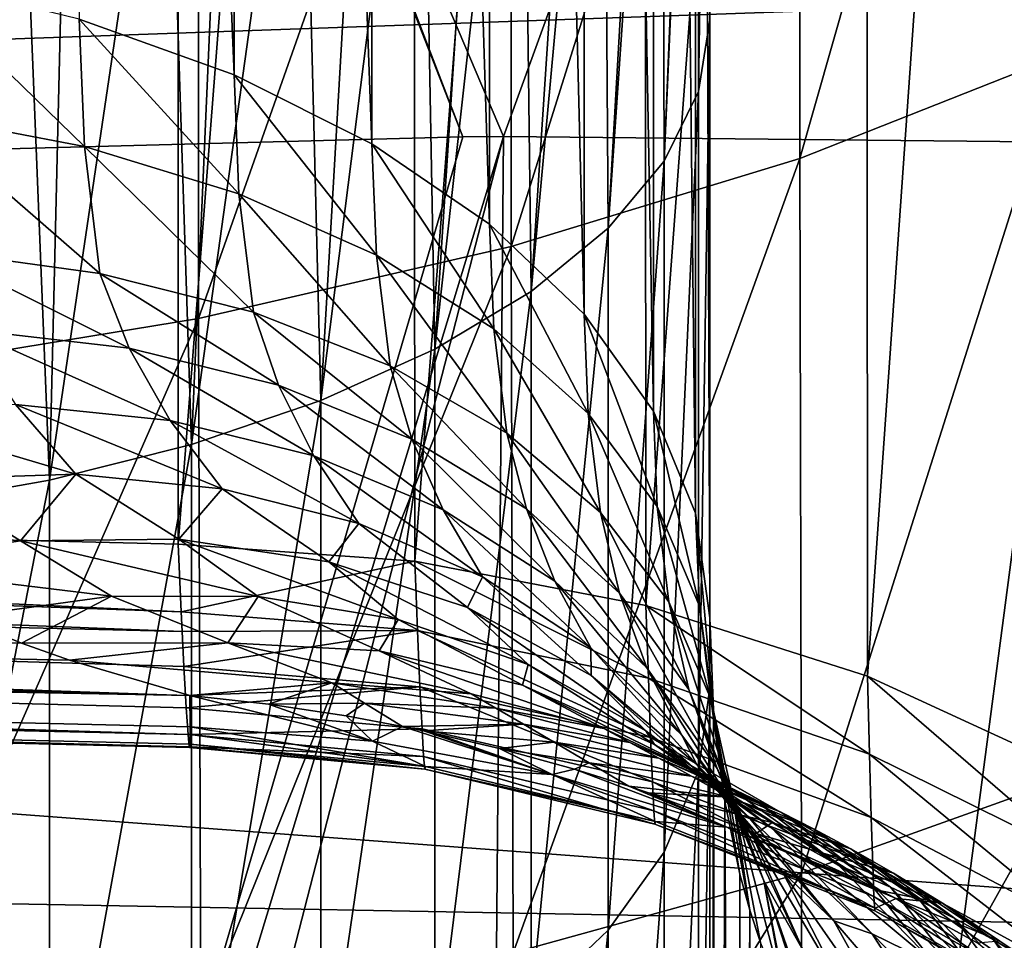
# Model space of a CAD drawing. Header units: metres. Extents: x -22 to 73, y -229 to 22.
# Tile 379 of 447: x 66.37 to 68.12, y -8.88 to -7.25. Entities that reach past the tile are written whole.
import ezdxf

# ---------------------------------------------------------------- set-up
doc = ezdxf.new("R2010")
doc.units = ezdxf.units.M
doc.layers.add('solid_509500_SW0001', color=7, linetype='CONTINUOUS')

msp = doc.modelspace()

# ---------------------------------------------------------------- linework, layer by layer
at = {"layer": 'solid_509500_SW0001'}
for points in [[(66.752075, -7.343666, 71.514053), (66.752075, -0.79045, 76.102669), (66.476166, -0.690986, 75.960617)], [(66.476166, -7.244203, 71.372009), (66.752075, -7.343666, 71.514053), (66.476166, -0.690986, 75.960617)], [(66.997826, -7.466416, 71.689362), (66.997826, -0.913199, 76.277969), (66.752075, -0.79045, 76.102669)], [(66.752075, -7.343666, 71.514053), (66.997826, -7.466416, 71.689362), (66.752075, -0.79045, 76.102669)], [(67.207512, -7.609495, 71.8937), (67.207512, -1.056279, 76.482307), (66.997826, -0.913199, 76.277969)], [(66.997826, -7.466416, 71.689362), (67.207512, -7.609495, 71.8937), (66.997826, -0.913199, 76.277969)], [(67.376083, -7.769459, 72.122147), (67.376083, -1.216243, 76.710762), (67.207512, -1.056279, 76.482307)], [(67.207512, -7.609495, 71.8937), (67.376083, -7.769459, 72.122147), (67.207512, -1.056279, 76.482307)], [(67.499474, -7.942455, 72.369217), (67.499474, -1.389239, 76.957825), (67.376083, -1.216243, 76.710762)], [(67.376083, -7.769459, 72.122147), (67.499474, -7.942455, 72.369217), (67.376083, -1.216243, 76.710762)], [(67.574715, -8.124318, 72.628944), (67.574715, -1.571102, 77.217552), (67.499474, -1.389239, 76.957825)], [(67.499474, -7.942455, 72.369217), (67.574715, -8.124318, 72.628944), (67.499474, -1.389239, 76.957825)], [(67.574715, -1.571102, 77.217552), (67.599998, -8.310668, 72.895081), (67.599998, -1.757452, 77.483688)], [(67.574715, -8.124318, 72.628944), (67.599998, -8.310668, 72.895081), (67.574715, -1.571102, 77.217552)], [(67.599998, -6.01615, 83.565742), (67.599998, -1.757452, 77.483688), (67.599998, -8.310668, 72.895081)], [(61.419197, -2.768847, 60.438744), (66.652359, -2.791279, 60.311523), (61.419197, -8.052085, 67.983986)], [(66.652359, -2.791279, 60.311523), (66.652359, -8.179303, 68.006424), (61.419197, -8.052085, 67.983986)], [(67.070236, -2.821281, 60.290516), (66.652359, -8.179303, 68.006424), (66.652359, -2.791279, 60.311523)], [(67.070236, -2.821281, 60.290516), (67.073997, -8.209797, 67.985069), (66.652359, -8.179303, 68.006424)], [(67.070236, -2.821281, 60.290516), (67.482971, -2.899756, 60.235565), (67.073997, -8.209797, 67.985069)], [(67.482971, -2.899756, 60.235565), (67.486214, -8.288599, 67.929893), (67.073997, -8.209797, 67.985069)], [(67.482971, -2.899756, 60.235565), (67.878098, -3.02508, 60.147812), (67.486214, -8.288599, 67.929893)], [(67.878098, -3.02508, 60.147812), (67.880775, -8.414141, 67.841988), (67.486214, -8.288599, 67.929893)], [(67.878098, -3.02508, 60.147812), (68.247726, -3.194755, 60.029007), (67.880775, -8.414141, 67.841988)], [(68.247726, -3.194755, 60.029007), (68.249847, -8.583923, 67.723106), (67.880775, -8.414141, 67.841988)], [(67.88118, -5.668852, 90.79937), (66.483902, -5.69266, 90.8041), (67.232292, -7.453458, 93.3004)], [(67.88118, -5.668852, 90.79937), (67.232292, -7.453458, 93.3004), (68.234779, -7.463446, 93.293404)], [(67.88118, -5.668852, 90.79937), (68.234779, -7.463446, 93.293404), (69.235985, -7.50635, 93.263359)], [(69.254883, -6.633543, 92.037315), (67.88118, -5.668852, 90.79937), (69.235985, -7.50635, 93.263359)], [(66.471451, -5.693345, 90.804161), (65.778458, -5.744573, 90.808372), (66.121758, -7.480861, 93.281212)], [(66.471451, -5.693345, 90.804161), (66.121758, -7.480861, 93.281212), (67.159966, -7.454011, 93.300011)], [(66.483902, -5.69266, 90.8041), (66.471451, -5.693345, 90.804161), (67.159966, -7.454011, 93.300011)], [(66.483902, -5.69266, 90.8041), (67.159966, -7.454011, 93.300011), (67.232292, -7.453458, 93.3004)], [(68.224693, -5.862086, 51.878956), (67.76059, -7.492269, 52.091965), (68.224693, -7.308927, 52.481247)], [(68.224693, -5.862086, 51.878956), (67.76059, -6.009135, 51.474564), (67.76059, -7.492269, 52.091965)], [(67.76059, -6.009135, 51.474564), (67.245842, -7.649162, 51.758839), (67.76059, -7.492269, 52.091965)], [(67.76059, -6.009135, 51.474564), (67.245842, -6.199173, 51.151997), (67.245842, -7.649162, 51.758839)], [(67.579605, -7.373034, 83.295547), (67.578598, -6.123965, 83.844696), (67.599998, -6.01615, 83.565742)], [(67.579605, -7.373034, 83.295547), (67.599998, -6.01615, 83.565742), (67.599998, -7.246252, 83.03257)], [(67.599998, -7.246252, 83.03257), (67.599998, -6.01615, 83.565742), (67.599998, -8.310668, 72.895081)], [(67.518829, -7.49734, 83.553421), (67.514725, -6.229702, 84.118271), (67.574203, -6.134451, 83.871826)], [(67.518829, -7.49734, 83.553421), (67.574203, -6.134451, 83.871826), (67.578598, -6.123965, 83.844696)], [(67.579605, -7.373034, 83.295547), (67.518829, -7.49734, 83.553421), (67.578598, -6.123965, 83.844696)], [(67.245842, -6.199173, 51.151997), (66.688698, -7.777092, 51.487213), (67.245842, -7.649162, 51.758839)], [(67.245842, -6.199173, 51.151997), (66.688698, -6.302852, 50.87022), (66.688698, -7.777092, 51.487213)], [(67.418846, -7.616769, 83.801178), (67.497444, -6.249846, 84.170387), (67.514725, -6.229702, 84.118271)], [(67.518829, -7.49734, 83.553421), (67.418846, -7.616769, 83.801178), (67.514725, -6.229702, 84.118271)], [(67.418846, -7.616769, 83.801178), (67.409683, -6.331077, 84.380554), (67.497444, -6.249846, 84.170387)], [(66.688698, -6.302852, 50.87022), (66.098099, -7.874009, 51.281429), (66.688698, -7.777092, 51.487213)], [(66.688698, -6.302852, 50.87022), (66.098099, -6.381398, 50.65675), (66.098099, -7.874009, 51.281429)], [(67.281593, -7.729003, 84.034012), (67.371613, -6.359499, 84.454094), (67.409683, -6.331077, 84.380554)], [(67.418846, -7.616769, 83.801178), (67.281593, -7.729003, 84.034012), (67.409683, -6.331077, 84.380554)], [(67.281593, -7.729003, 84.034012), (67.265625, -6.426016, 84.626198), (67.371613, -6.359499, 84.454094)], [(67.109741, -7.831862, 84.247391), (67.199799, -6.460717, 84.715981), (67.265625, -6.426016, 84.626198)], [(67.281593, -7.729003, 84.034012), (67.109741, -7.831862, 84.247391), (67.265625, -6.426016, 84.626198)], [(67.109741, -7.831862, 84.247391), (67.085495, -6.512582, 84.850174), (67.199799, -6.460717, 84.715981)], [(66.906624, -7.923348, 84.437187), (66.986221, -6.551012, 84.9496), (67.085495, -6.512582, 84.850174)], [(67.109741, -7.831862, 84.247391), (66.906624, -7.923348, 84.437187), (67.085495, -6.512582, 84.850174)], [(66.906624, -7.923348, 84.437187), (66.872971, -6.589004, 85.047897), (66.986221, -6.551012, 84.9496)], [(66.676193, -8.001685, 84.599693), (66.73613, -6.628166, 85.149223), (66.872971, -6.589004, 85.047897)], [(66.906624, -7.923348, 84.437187), (66.676193, -8.001685, 84.599693), (66.872971, -6.589004, 85.047897)], [(66.676193, -8.001685, 84.599693), (66.632385, -6.653722, 85.215347), (66.73613, -6.628166, 85.149223)], [(66.42292, -8.065351, 84.731773), (66.455666, -6.690284, 85.309944), (66.632385, -6.653722, 85.215347)], [(66.676193, -8.001685, 84.599693), (66.42292, -8.065351, 84.731773), (66.632385, -6.653722, 85.215347)], [(66.42292, -8.065351, 84.731773), (66.368675, -6.705412, 85.349083), (66.455666, -6.690284, 85.309944)], [(66.42292, -8.065351, 84.731773), (66.151726, -8.113111, 84.830849), (66.368675, -6.705412, 85.349083)], [(53.799999, -7.720878, 48.47084), (53.799999, -6.836931, 48.144112), (69.199005, -7.179196, 48.265282)], [(66.48542, -7.471122, 71.213326), (66.476166, -7.244203, 71.372009), (66.176758, -7.170419, 71.266632)], [(66.48542, -7.471122, 71.213326), (66.176758, -7.170419, 71.266632), (66.186676, -7.413805, 71.096428)], [(53.799999, -7.720878, 48.47084), (69.199005, -7.179196, 48.265282), (69.200699, -8.872087, 48.966187)], [(66.760712, -7.555362, 71.366028), (66.752075, -7.343666, 71.514053), (66.476166, -7.244203, 71.372009)], [(66.760712, -7.555362, 71.366028), (66.476166, -7.244203, 71.372009), (66.48542, -7.471122, 71.213326)], [(67.579605, -8.582994, 82.650856), (67.599998, -7.246252, 83.03257), (67.599998, -8.435417, 82.398956)], [(67.579605, -8.582994, 82.650856), (67.579605, -7.373034, 83.295547), (67.599998, -7.246252, 83.03257)], [(67.599998, -8.435417, 82.398956), (67.599998, -7.246252, 83.03257), (67.599998, -8.310668, 72.895081)], [(68.224693, -7.308927, 52.481247), (67.76059, -7.492269, 52.091965), (67.763412, -8.765116, 52.659451)], [(68.224693, -7.308927, 52.481247), (67.763412, -8.765116, 52.659451), (68.226784, -8.59945, 53.056465)], [(67.005913, -7.664496, 71.550873), (66.997826, -7.466416, 71.689362), (66.752075, -7.343666, 71.514053)], [(67.005913, -7.664496, 71.550873), (66.752075, -7.343666, 71.514053), (66.760712, -7.555362, 71.366028)], [(67.518829, -8.727699, 82.897858), (67.518829, -7.49734, 83.553421), (67.579605, -7.373034, 83.295547)], [(67.579605, -8.582994, 82.650856), (67.518829, -8.727699, 82.897858), (67.579605, -7.373034, 83.295547)], [(66.186676, -7.413805, 71.096428), (66.216393, -7.656309, 70.927277), (66.513153, -7.697225, 71.055641)], [(66.48542, -7.471122, 71.213326), (66.186676, -7.413805, 71.096428), (66.513153, -7.697225, 71.055641)], [(65.126877, -14.373479, 102.912964), (65.130638, -15.602813, 104.661674), (67.232292, -7.453458, 93.3004)], [(67.159966, -7.454011, 93.300011), (65.126877, -14.373479, 102.912964), (67.232292, -7.453458, 93.3004)], [(67.159966, -7.454011, 93.300011), (66.121758, -7.480861, 93.281212), (65.126877, -14.373479, 102.912964)], [(65.130638, -15.602813, 104.661674), (67.162041, -15.601653, 104.804047), (67.232292, -7.453458, 93.3004)], [(68.234779, -7.463446, 93.293404), (67.232292, -7.453458, 93.3004), (67.162041, -15.601653, 104.804047)], [(66.48542, -7.471122, 71.213326), (66.513153, -7.697225, 71.055641), (66.786598, -7.766304, 71.218948)], [(66.760712, -7.555362, 71.366028), (66.48542, -7.471122, 71.213326), (66.786598, -7.766304, 71.218948)], [(67.215126, -7.795896, 71.76339), (67.207512, -7.609495, 71.8937), (66.997826, -7.466416, 71.689362)], [(67.215126, -7.795896, 71.76339), (66.997826, -7.466416, 71.689362), (67.005913, -7.664496, 71.550873)], [(69.235985, -7.50635, 93.263359), (68.234779, -7.463446, 93.293404), (67.162041, -15.601653, 104.804047)], [(67.76059, -7.492269, 52.091965), (67.245842, -7.649162, 51.758839), (67.249451, -8.906937, 52.31958)], [(67.76059, -7.492269, 52.091965), (67.249451, -8.906937, 52.31958), (67.763412, -8.765116, 52.659451)], [(69.174232, -11.941161, 99.520233), (69.235985, -7.50635, 93.263359), (67.162041, -15.601653, 104.804047)], [(67.418846, -8.866728, 83.135178), (67.418846, -7.616769, 83.801178), (67.518829, -7.49734, 83.553421)], [(67.518829, -8.727699, 82.897858), (67.418846, -8.866728, 83.135178), (67.518829, -7.49734, 83.553421)], [(66.760712, -7.555362, 71.366028), (66.786598, -7.766304, 71.218948), (67.030144, -7.861882, 71.413277)], [(67.005913, -7.664496, 71.550873), (66.760712, -7.555362, 71.366028), (67.030144, -7.861882, 71.413277)], [(67.383308, -7.946397, 71.998474), (67.376083, -7.769459, 72.122147), (67.207512, -7.609495, 71.8937)], [(67.383308, -7.946397, 71.998474), (67.207512, -7.609495, 71.8937), (67.215126, -7.795896, 71.76339)], [(67.281593, -8.99738, 83.358192), (67.281593, -7.729003, 84.034012), (67.418846, -7.616769, 83.801178)], [(67.418846, -8.866728, 83.135178), (67.281593, -8.99738, 83.358192), (67.418846, -7.616769, 83.801178)], [(67.245842, -7.649162, 51.758839), (66.688698, -7.777092, 51.487213), (66.693123, -9.022645, 52.04229)], [(67.245842, -7.649162, 51.758839), (66.693123, -9.022645, 52.04229), (67.249451, -8.906937, 52.31958)], [(66.564972, -7.830373, 70.967529), (66.513153, -7.697225, 71.055641), (66.216393, -7.656309, 70.927277)], [(66.564972, -7.830373, 70.967529), (66.216393, -7.656309, 70.927277), (66.276772, -7.796803, 70.83094)], [(67.005913, -7.664496, 71.550873), (67.030144, -7.861882, 71.413277), (67.23793, -7.981657, 71.633949)], [(67.215126, -7.795896, 71.76339), (67.005913, -7.664496, 71.550873), (67.23793, -7.981657, 71.633949)], [(66.831161, -7.895995, 71.133904), (66.786598, -7.766304, 71.218948), (66.513153, -7.697225, 71.055641)], [(66.831161, -7.895995, 71.133904), (66.513153, -7.697225, 71.055641), (66.564972, -7.830373, 70.967529)], [(53.799999, -8.589276, 48.836903), (53.799999, -7.720878, 48.47084), (69.200699, -8.872087, 48.966187)], [(67.109741, -9.117119, 83.562584), (67.109741, -7.831862, 84.247391), (67.281593, -7.729003, 84.034012)], [(67.281593, -8.99738, 83.358192), (67.109741, -9.117119, 83.562584), (67.281593, -7.729003, 84.034012)], [(67.06913, -7.992139, 71.32618), (67.030144, -7.861882, 71.413277), (66.786598, -7.766304, 71.218948)], [(67.06913, -7.992139, 71.32618), (66.786598, -7.766304, 71.218948), (66.831161, -7.895995, 71.133904)], [(67.506409, -8.112376, 72.250458), (67.499474, -7.942455, 72.369217), (67.376083, -7.769459, 72.122147)], [(67.506409, -8.112376, 72.250458), (67.376083, -7.769459, 72.122147), (67.383308, -7.946397, 71.998474)], [(66.688698, -7.777092, 51.487213), (66.098099, -7.874009, 51.281429), (66.103325, -9.110391, 51.832008)], [(66.688698, -7.777092, 51.487213), (66.103325, -9.110391, 51.832008), (66.693123, -9.022645, 52.04229)], [(66.276772, -7.796803, 70.83094), (66.362411, -7.930288, 70.721878), (66.638428, -7.959067, 70.865768)], [(66.564972, -7.830373, 70.967529), (66.276772, -7.796803, 70.83094), (66.638428, -7.959067, 70.865768)], [(67.215126, -7.795896, 71.76339), (67.23793, -7.981657, 71.633949), (67.404945, -8.122745, 71.875641)], [(67.383308, -7.946397, 71.998474), (67.215126, -7.795896, 71.76339), (67.404945, -8.122745, 71.875641)], [(66.564972, -7.830373, 70.967529), (66.638428, -7.959067, 70.865768), (66.894356, -8.022161, 71.033821)], [(66.831161, -7.895995, 71.133904), (66.564972, -7.830373, 70.967529), (66.894356, -8.022161, 71.033821)], [(66.906624, -9.223619, 83.744377), (66.906624, -7.923348, 84.437187), (67.109741, -7.831862, 84.247391)], [(67.109741, -9.117119, 83.562584), (66.906624, -9.223619, 83.744377), (67.109741, -7.831862, 84.247391)], [(67.273331, -8.116564, 71.539871), (67.23793, -7.981657, 71.633949), (67.030144, -7.861882, 71.413277)], [(67.273331, -8.116564, 71.539871), (67.030144, -7.861882, 71.413277), (67.06913, -7.992139, 71.32618)], [(66.831161, -7.895995, 71.133904), (66.894356, -8.022161, 71.033821), (67.124512, -8.11817, 71.222305)], [(67.06913, -7.992139, 71.32618), (66.831161, -7.895995, 71.133904), (67.124512, -8.11817, 71.222305)], [(56.184029, -8.083998, 68.231743), (56.186039, -7.924866, 67.961555), (66.659714, -8.334814, 68.268799)], [(66.65799, -8.299764, 68.201111), (56.186039, -7.924866, 67.961555), (61.419197, -8.052085, 67.983986)], [(66.65799, -8.299764, 68.201111), (66.659714, -8.334814, 68.268799), (56.186039, -7.924866, 67.961555)], [(66.362411, -7.930288, 70.721878), (66.072411, -7.936462, 70.605347), (66.470139, -8.054358, 70.600754)], [(66.362411, -7.930288, 70.721878), (66.470139, -8.054358, 70.600754), (66.731186, -8.080856, 70.749626)], [(66.638428, -7.959067, 70.865768), (66.362411, -7.930288, 70.721878), (66.731186, -8.080856, 70.749626)], [(66.676193, -9.314811, 83.90004), (66.676193, -8.001685, 84.599693), (66.906624, -7.923348, 84.437187)], [(66.906624, -9.223619, 83.744377), (66.676193, -9.314811, 83.90004), (66.906624, -7.923348, 84.437187)], [(66.072411, -7.936462, 70.605347), (66.196716, -8.063275, 70.473579), (66.470139, -8.054358, 70.600754)], [(67.383308, -7.946397, 71.998474), (67.404945, -8.122745, 71.875641), (67.527176, -8.281746, 72.13253)], [(67.506409, -8.112376, 72.250458), (67.383308, -7.946397, 71.998474), (67.527176, -8.281746, 72.13253)], [(67.581459, -8.289836, 72.513275), (67.574715, -8.124318, 72.628944), (67.499474, -7.942455, 72.369217)], [(67.581459, -8.289836, 72.513275), (67.499474, -7.942455, 72.369217), (67.506409, -8.112376, 72.250458)], [(66.638428, -7.959067, 70.865768), (66.731186, -8.080856, 70.749626), (66.97448, -8.142225, 70.91713)], [(66.894356, -8.022161, 71.033821), (66.638428, -7.959067, 70.865768), (66.97448, -8.142225, 70.91713)], [(67.439011, -8.266365, 71.769997), (67.404945, -8.122745, 71.875641), (67.23793, -7.981657, 71.633949)], [(67.439011, -8.266365, 71.769997), (67.23793, -7.981657, 71.633949), (67.273331, -8.116564, 71.539871)], [(67.06913, -7.992139, 71.32618), (67.124512, -8.11817, 71.222305), (67.323807, -8.244968, 71.427055)], [(67.273331, -8.116564, 71.539871), (67.06913, -7.992139, 71.32618), (67.323807, -8.244968, 71.427055)], [(66.42292, -9.388925, 84.02655), (66.42292, -8.065351, 84.731773), (66.676193, -8.001685, 84.599693)], [(66.676193, -9.314811, 83.90004), (66.42292, -9.388925, 84.02655), (66.676193, -8.001685, 84.599693)], [(66.894356, -8.022161, 71.033821), (66.97448, -8.142225, 70.91713), (67.194992, -8.237197, 71.099792)], [(67.124512, -8.11817, 71.222305), (66.894356, -8.022161, 71.033821), (67.194992, -8.237197, 71.099792)], [(66.65799, -8.299764, 68.201111), (61.419197, -8.052085, 67.983986), (66.652359, -8.179303, 68.006424)], [(66.196716, -8.063275, 70.473579), (65.956757, -8.137592, 70.332062), (66.371506, -8.173273, 70.348183)], [(66.42292, -8.065351, 84.731773), (66.151726, -9.444521, 84.121445), (66.151726, -8.113111, 84.830849)], [(66.42292, -9.388925, 84.02655), (66.151726, -9.444521, 84.121445), (66.42292, -8.065351, 84.731773)], [(66.470139, -8.054358, 70.600754), (66.196716, -8.063275, 70.473579), (66.371506, -8.173273, 70.348183)], [(66.470139, -8.054358, 70.600754), (66.371506, -8.173273, 70.348183), (66.653534, -8.170624, 70.501167)], [(66.731186, -8.080856, 70.749626), (66.470139, -8.054358, 70.600754), (66.653534, -8.170624, 70.501167)], [(56.182407, -8.199047, 68.523811), (56.184029, -8.083998, 68.231743), (66.665672, -8.448755, 68.552193)], [(56.184029, -8.083998, 68.231743), (66.662888, -8.39735, 68.408684), (66.665672, -8.448755, 68.552193)], [(56.184029, -8.083998, 68.231743), (66.659714, -8.334814, 68.268799), (66.662888, -8.39735, 68.408684)], [(66.731186, -8.080856, 70.749626), (66.653534, -8.170624, 70.501167), (66.921089, -8.210533, 70.673706)], [(66.97448, -8.142225, 70.91713), (66.731186, -8.080856, 70.749626), (66.921089, -8.210533, 70.673706)], [(67.124512, -8.11817, 71.222305), (67.194992, -8.237197, 71.099792), (67.388168, -8.363812, 71.293869)], [(67.323807, -8.244968, 71.427055), (67.124512, -8.11817, 71.222305), (67.388168, -8.363812, 71.293869)], [(67.273331, -8.116564, 71.539871), (67.323807, -8.244968, 71.427055), (67.487816, -8.399747, 71.643539)], [(67.439011, -8.266365, 71.769997), (67.273331, -8.116564, 71.539871), (67.487816, -8.399747, 71.643539)], [(67.562294, -8.438051, 72.011192), (67.527176, -8.281746, 72.13253), (67.404945, -8.122745, 71.875641)], [(67.562294, -8.438051, 72.011192), (67.404945, -8.122745, 71.875641), (67.439011, -8.266365, 71.769997)], [(67.506409, -8.112376, 72.250458), (67.527176, -8.281746, 72.13253), (67.601669, -8.454832, 72.398438)], [(67.581459, -8.289836, 72.513275), (67.506409, -8.112376, 72.250458), (67.601669, -8.454832, 72.398438)], [(66.371506, -8.173273, 70.348183), (65.956757, -8.137592, 70.332062), (66.07888, -8.216817, 70.220734)], [(67.574715, -8.124318, 72.628944), (67.606667, -8.474501, 72.780602), (67.599998, -8.310668, 72.895081)], [(67.581459, -8.289836, 72.513275), (67.606667, -8.474501, 72.780602), (67.574715, -8.124318, 72.628944)], [(66.97448, -8.142225, 70.91713), (66.921089, -8.210533, 70.673706), (67.167931, -8.29207, 70.861778)], [(67.194992, -8.237197, 71.099792), (66.97448, -8.142225, 70.91713), (67.167931, -8.29207, 70.861778)], [(66.371506, -8.173273, 70.348183), (66.07888, -8.216817, 70.220734), (66.53363, -8.271876, 70.203476)], [(66.653534, -8.170624, 70.501167), (66.371506, -8.173273, 70.348183), (66.795204, -8.272573, 70.360306)], [(66.371506, -8.173273, 70.348183), (66.53363, -8.271876, 70.203476), (66.795204, -8.272573, 70.360306)], [(66.653534, -8.170624, 70.501167), (66.795204, -8.272573, 70.360306), (67.044563, -8.313496, 70.53109)], [(66.921089, -8.210533, 70.673706), (66.653534, -8.170624, 70.501167), (67.044563, -8.313496, 70.53109)], [(56.1805, -8.177148, 69.760498), (56.180256, -8.255914, 69.456459), (66.673401, -8.448785, 69.755348)], [(66.458664, -8.386057, 69.912994), (56.1805, -8.177148, 69.760498), (66.673401, -8.448785, 69.755348)], [(66.373466, -8.355582, 69.978333), (66.260788, -8.309405, 70.067581), (56.1805, -8.177148, 69.760498)], [(66.458664, -8.386057, 69.912994), (66.373466, -8.355582, 69.978333), (56.1805, -8.177148, 69.760498)], [(67.073997, -8.209797, 67.985069), (66.65799, -8.299764, 68.201111), (66.652359, -8.179303, 68.006424)], [(56.181225, -8.266982, 68.83033), (56.182407, -8.199047, 68.523811), (66.670113, -8.518278, 68.850189)], [(56.182407, -8.199047, 68.523811), (66.666939, -8.47051, 68.626022), (66.670113, -8.518278, 68.850189)], [(56.182407, -8.199047, 68.523811), (66.665672, -8.448755, 68.552193), (66.666939, -8.47051, 68.626022)], [(67.079056, -8.333107, 68.183075), (66.65799, -8.299764, 68.201111), (67.073997, -8.209797, 67.985069)], [(66.921089, -8.210533, 70.673706), (67.044563, -8.313496, 70.53109), (67.276436, -8.393781, 70.712219)], [(67.167931, -8.29207, 70.861778), (66.921089, -8.210533, 70.673706), (67.276436, -8.393781, 70.712219)], [(67.490601, -8.418181, 68.137001), (67.073997, -8.209797, 67.985069), (67.486214, -8.288599, 67.929893)], [(67.490601, -8.418181, 68.137001), (67.079056, -8.333107, 68.183075), (67.073997, -8.209797, 67.985069)], [(66.53363, -8.271876, 70.203476), (66.07888, -8.216817, 70.220734), (66.260788, -8.309405, 70.067581)], [(67.194992, -8.237197, 71.099792), (67.167931, -8.29207, 70.861778), (67.38829, -8.41333, 71.060997)], [(67.388168, -8.363812, 71.293869), (67.194992, -8.237197, 71.099792), (67.38829, -8.41333, 71.060997)], [(67.323807, -8.244968, 71.427055), (67.388168, -8.363812, 71.293869), (67.550026, -8.519458, 71.495331)], [(67.487816, -8.399747, 71.643539), (67.323807, -8.244968, 71.427055), (67.550026, -8.519458, 71.495331)], [(56.180256, -8.255914, 69.456459), (66.674019, -8.50485, 69.534714), (66.673401, -8.448785, 69.755348)], [(56.180256, -8.255914, 69.456459), (66.674019, -8.51816, 69.458282), (66.674019, -8.50485, 69.534714)], [(56.180256, -8.255914, 69.456459), (56.1805, -8.286108, 69.143799), (66.674019, -8.51816, 69.458282)], [(56.1805, -8.286108, 69.143799), (56.181225, -8.266982, 68.83033), (66.672913, -8.541492, 69.153976)], [(56.181225, -8.266982, 68.83033), (66.672371, -8.540065, 69.078377), (66.672913, -8.541492, 69.153976)], [(56.181225, -8.266982, 68.83033), (66.670113, -8.518278, 68.850189), (66.672371, -8.540065, 69.078377)], [(66.53363, -8.271876, 70.203476), (66.260788, -8.309405, 70.067581), (66.373466, -8.355582, 69.978333)], [(66.53363, -8.271876, 70.203476), (66.373466, -8.355582, 69.978333), (66.741287, -8.354981, 70.073151)], [(66.795204, -8.272573, 70.360306), (66.53363, -8.271876, 70.203476), (66.741287, -8.354981, 70.073151)], [(66.795204, -8.272573, 70.360306), (66.741287, -8.354981, 70.073151), (67.010956, -8.369219, 70.252159)], [(67.044563, -8.313496, 70.53109), (66.795204, -8.272573, 70.360306), (67.010956, -8.369219, 70.252159)], [(67.439011, -8.266365, 71.769997), (67.487816, -8.399747, 71.643539), (67.612907, -8.579075, 71.866943)], [(67.562294, -8.438051, 72.011192), (67.439011, -8.266365, 71.769997), (67.612907, -8.579075, 71.866943)], [(67.640305, -8.627617, 72.25782), (67.601669, -8.454832, 72.398438), (67.527176, -8.281746, 72.13253)], [(67.640305, -8.627617, 72.25782), (67.527176, -8.281746, 72.13253), (67.562294, -8.438051, 72.011192)], [(56.1805, -8.286108, 69.143799), (66.673683, -8.535569, 69.307556), (66.674019, -8.51816, 69.458282)], [(56.1805, -8.286108, 69.143799), (66.672913, -8.541492, 69.153976), (66.673683, -8.535569, 69.307556)], [(67.167931, -8.29207, 70.861778), (67.276436, -8.393781, 70.712219), (67.485939, -8.511735, 70.899872)], [(67.38829, -8.41333, 71.060997), (67.167931, -8.29207, 70.861778), (67.485939, -8.511735, 70.899872)], [(67.88446, -8.553284, 68.063828), (67.486214, -8.288599, 67.929893), (67.880775, -8.414141, 67.841988)], [(67.88446, -8.553284, 68.063828), (67.490601, -8.418181, 68.137001), (67.486214, -8.288599, 67.929893)], [(67.581459, -8.289836, 72.513275), (67.626633, -8.637842, 72.666954), (67.606667, -8.474501, 72.780602)], [(67.581459, -8.289836, 72.513275), (67.601669, -8.454832, 72.398438), (67.626633, -8.637842, 72.666954)], [(67.079056, -8.333107, 68.183075), (66.659714, -8.334814, 68.268799), (66.65799, -8.299764, 68.201111)], [(67.044563, -8.313496, 70.53109), (67.010956, -8.369219, 70.252159), (67.266396, -8.430152, 70.441902)], [(67.276436, -8.393781, 70.712219), (67.044563, -8.313496, 70.53109), (67.266396, -8.430152, 70.441902)], [(67.599998, -9.569586, 81.671478), (67.599998, -8.435417, 82.398956), (67.599998, -8.310668, 72.895081)], [(67.599998, -10.641376, 80.854858), (67.599998, -9.569586, 81.671478), (67.599998, -8.310668, 72.895081)], [(67.599998, -11.64379, 79.95443), (67.599998, -10.641376, 80.854858), (67.599998, -8.310668, 72.895081)], [(67.599998, -12.569366, 78.977127), (67.599998, -11.64379, 79.95443), (67.599998, -8.310668, 72.895081)], [(67.606667, -8.474501, 72.780602), (67.599998, -12.569366, 78.977127), (67.599998, -8.310668, 72.895081)], [(67.079056, -8.333107, 68.183075), (66.662888, -8.39735, 68.408684), (66.659714, -8.334814, 68.268799)], [(67.083458, -8.433145, 68.394363), (66.662888, -8.39735, 68.408684), (67.079056, -8.333107, 68.183075)], [(67.494446, -8.523379, 68.358147), (67.079056, -8.333107, 68.183075), (67.490601, -8.418181, 68.137001)], [(67.494446, -8.523379, 68.358147), (67.083458, -8.433145, 68.394363), (67.079056, -8.333107, 68.183075)], [(66.741287, -8.354981, 70.073151), (66.373466, -8.355582, 69.978333), (66.458664, -8.386057, 69.912994)], [(66.741287, -8.354981, 70.073151), (66.458664, -8.386057, 69.912994), (66.926201, -8.426273, 69.91951)], [(66.741287, -8.354981, 70.073151), (66.926201, -8.426273, 69.91951), (67.174416, -8.44599, 70.09465)], [(67.010956, -8.369219, 70.252159), (66.741287, -8.354981, 70.073151), (67.174416, -8.44599, 70.09465)], [(67.010956, -8.369219, 70.252159), (67.174416, -8.44599, 70.09465), (67.411026, -8.507836, 70.275925)], [(67.266396, -8.430152, 70.441902), (67.010956, -8.369219, 70.252159), (67.411026, -8.507836, 70.275925)], [(67.388168, -8.363812, 71.293869), (67.38829, -8.41333, 71.060997), (67.577034, -8.571484, 71.266701)], [(67.550026, -8.519458, 71.495331), (67.388168, -8.363812, 71.293869), (67.577034, -8.571484, 71.266701)], [(66.926201, -8.426273, 69.91951), (66.458664, -8.386057, 69.912994), (66.673401, -8.448785, 69.755348)], [(67.083458, -8.433145, 68.394363), (66.665672, -8.448755, 68.552193), (66.662888, -8.39735, 68.408684)], [(67.276436, -8.393781, 70.712219), (67.266396, -8.430152, 70.441902), (67.501526, -8.536329, 70.637878)], [(67.485939, -8.511735, 70.899872), (67.276436, -8.393781, 70.712219), (67.501526, -8.536329, 70.637878)], [(67.487816, -8.399747, 71.643539), (67.550026, -8.519458, 71.495331), (67.677223, -8.700921, 71.700035)], [(67.612907, -8.579075, 71.866943), (67.487816, -8.399747, 71.643539), (67.677223, -8.700921, 71.700035)], [(67.38829, -8.41333, 71.060997), (67.485939, -8.511735, 70.899872), (67.668655, -8.66487, 71.090096)], [(67.577034, -8.571484, 71.266701), (67.38829, -8.41333, 71.060997), (67.668655, -8.66487, 71.090096)], [(67.887711, -8.666282, 68.300797), (67.490601, -8.418181, 68.137001), (67.88446, -8.553284, 68.063828)], [(67.887711, -8.666282, 68.300797), (67.494446, -8.523379, 68.358147), (67.490601, -8.418181, 68.137001)], [(68.252808, -8.735728, 67.965012), (67.880775, -8.414141, 67.841988), (68.249847, -8.583923, 67.723106)], [(68.252808, -8.735728, 67.965012), (67.88446, -8.553284, 68.063828), (67.880775, -8.414141, 67.841988)], [(67.083458, -8.433145, 68.394363), (66.666939, -8.47051, 68.626022), (66.665672, -8.448755, 68.552193)], [(67.08709, -8.508184, 68.615707), (66.666939, -8.47051, 68.626022), (67.083458, -8.433145, 68.394363)], [(66.926201, -8.426273, 69.91951), (66.673401, -8.448785, 69.755348), (66.81324, -8.464336, 69.727493)], [(66.984848, -8.462751, 69.80426), (66.926201, -8.426273, 69.91951), (66.81324, -8.464336, 69.727493)], [(67.218575, -8.47166, 70.005379), (67.174416, -8.44599, 70.09465), (66.926201, -8.426273, 69.91951)], [(66.984848, -8.462751, 69.80426), (67.218575, -8.47166, 70.005379), (66.926201, -8.426273, 69.91951)], [(67.497612, -8.602351, 68.589958), (67.083458, -8.433145, 68.394363), (67.494446, -8.523379, 68.358147)], [(67.497612, -8.602351, 68.589958), (67.08709, -8.508184, 68.615707), (67.083458, -8.433145, 68.394363)], [(67.266396, -8.430152, 70.441902), (67.411026, -8.507836, 70.275925), (67.631058, -8.610514, 70.459541)], [(67.501526, -8.536329, 70.637878), (67.266396, -8.430152, 70.441902), (67.631058, -8.610514, 70.459541)], [(67.562294, -8.438051, 72.011192), (67.612907, -8.579075, 71.866943), (67.696312, -8.778979, 72.092331)], [(67.640305, -8.627617, 72.25782), (67.562294, -8.438051, 72.011192), (67.696312, -8.778979, 72.092331)], [(67.579605, -9.736999, 81.910652), (67.599998, -8.435417, 82.398956), (67.599998, -9.569586, 81.671478)], [(67.579605, -9.736999, 81.910652), (67.579605, -8.582994, 82.650856), (67.599998, -8.435417, 82.398956)], [(66.998817, -8.53009, 69.539589), (66.673401, -8.448785, 69.755348), (66.674019, -8.50485, 69.534714)], [(66.81324, -8.464336, 69.727493), (66.673401, -8.448785, 69.755348), (66.998817, -8.53009, 69.539589)], [(67.218575, -8.47166, 70.005379), (67.411026, -8.507836, 70.275925), (67.174416, -8.44599, 70.09465)], [(67.601669, -8.454832, 72.398438), (67.671051, -8.830901, 72.50647), (67.653206, -8.766907, 72.565956)], [(67.640305, -8.627617, 72.25782), (67.671051, -8.830901, 72.50647), (67.601669, -8.454832, 72.398438)], [(67.601669, -8.454832, 72.398438), (67.653206, -8.766907, 72.565956), (67.626633, -8.637842, 72.666954)], [(67.08709, -8.508184, 68.615707), (66.670113, -8.518278, 68.850189), (66.666939, -8.47051, 68.626022)], [(66.984848, -8.462751, 69.80426), (66.81324, -8.464336, 69.727493), (66.952087, -8.485273, 69.702545)], [(66.952087, -8.485273, 69.702545), (66.81324, -8.464336, 69.727493), (66.998817, -8.53009, 69.539589)], [(66.984848, -8.462751, 69.80426), (66.952087, -8.485273, 69.702545), (67.052345, -8.503923, 69.686035)], [(66.984848, -8.462751, 69.80426), (67.052345, -8.503923, 69.686035), (67.267715, -8.500127, 69.914558)], [(66.984848, -8.462751, 69.80426), (67.267715, -8.500127, 69.914558), (67.218575, -8.47166, 70.005379)], [(67.218575, -8.47166, 70.005379), (67.457237, -8.532363, 70.181725), (67.411026, -8.507836, 70.275925)], [(67.218575, -8.47166, 70.005379), (67.267715, -8.500127, 69.914558), (67.457237, -8.532363, 70.181725)], [(67.612381, -12.718624, 78.715652), (67.599998, -12.569366, 78.977127), (67.606667, -8.474501, 72.780602)], [(67.612381, -12.718624, 78.715652), (67.606667, -8.474501, 72.780602), (67.626633, -8.637842, 72.666954)], [(67.052345, -8.503923, 69.686035), (66.952087, -8.485273, 69.702545), (66.998817, -8.53009, 69.539589)], [(67.089943, -8.557279, 68.8442), (66.670113, -8.518278, 68.850189), (67.08709, -8.508184, 68.615707)], [(67.093147, -8.575357, 69.310616), (66.674019, -8.50485, 69.534714), (66.674019, -8.51816, 69.458282)], [(66.998817, -8.53009, 69.539589), (66.674019, -8.50485, 69.534714), (67.093147, -8.575357, 69.310616)], [(67.052345, -8.503923, 69.686035), (66.998817, -8.53009, 69.539589), (67.318916, -8.589762, 69.55117)], [(67.267715, -8.500127, 69.914558), (67.052345, -8.503923, 69.686035), (67.089592, -8.511622, 69.680222)], [(67.089592, -8.511622, 69.680222), (67.052345, -8.503923, 69.686035), (67.318916, -8.589762, 69.55117)], [(67.500099, -8.654079, 68.829346), (67.08709, -8.508184, 68.615707), (67.497612, -8.602351, 68.589958)], [(67.500099, -8.654079, 68.829346), (67.089943, -8.557279, 68.8442), (67.08709, -8.508184, 68.615707)], [(67.267715, -8.500127, 69.914558), (67.089592, -8.511622, 69.680222), (67.322723, -8.532084, 69.822037)], [(67.267715, -8.500127, 69.914558), (67.509041, -8.560225, 70.086197), (67.457237, -8.532363, 70.181725)], [(67.267715, -8.500127, 69.914558), (67.322723, -8.532084, 69.822037), (67.509041, -8.560225, 70.086197)], [(67.457237, -8.532363, 70.181725), (67.631058, -8.610514, 70.459541), (67.411026, -8.507836, 70.275925)], [(67.089943, -8.557279, 68.8442), (66.672371, -8.540065, 69.078377), (66.670113, -8.518278, 68.850189)], [(67.093147, -8.575357, 69.310616), (66.674019, -8.51816, 69.458282), (66.673683, -8.535569, 69.307556)], [(67.225357, -8.543315, 69.660408), (67.089592, -8.511622, 69.680222), (67.318916, -8.589762, 69.55117)], [(67.322723, -8.532084, 69.822037), (67.089592, -8.511622, 69.680222), (67.225357, -8.543315, 69.660408)], [(67.485939, -8.511735, 70.899872), (67.501526, -8.536329, 70.637878), (67.710754, -8.685225, 70.835419)], [(67.668655, -8.66487, 71.090096), (67.485939, -8.511735, 70.899872), (67.710754, -8.685225, 70.835419)], [(67.890373, -8.751145, 68.549263), (67.494446, -8.523379, 68.358147), (67.887711, -8.666282, 68.300797)], [(67.890373, -8.751145, 68.549263), (67.497612, -8.602351, 68.589958), (67.494446, -8.523379, 68.358147)], [(67.550026, -8.519458, 71.495331), (67.577034, -8.571484, 71.266701), (67.729744, -8.762837, 71.474091)], [(67.677223, -8.700921, 71.700035), (67.550026, -8.519458, 71.495331), (67.729744, -8.762837, 71.474091)], [(67.091965, -8.579761, 69.076874), (66.672913, -8.541492, 69.153976), (66.672371, -8.540065, 69.078377)], [(67.091965, -8.579761, 69.076874), (66.672371, -8.540065, 69.078377), (67.089943, -8.557279, 68.8442)], [(67.091965, -8.579761, 69.076874), (66.673683, -8.535569, 69.307556), (66.672913, -8.541492, 69.153976)], [(67.091965, -8.579761, 69.076874), (67.093147, -8.575357, 69.310616), (66.673683, -8.535569, 69.307556)], [(67.318916, -8.589762, 69.55117), (66.998817, -8.53009, 69.539589), (67.093147, -8.575357, 69.310616)], [(67.322723, -8.532084, 69.822037), (67.225357, -8.543315, 69.660408), (67.384697, -8.568469, 69.72773)], [(67.359062, -8.58026, 69.643059), (67.225357, -8.543315, 69.660408), (67.318916, -8.589762, 69.55117)], [(67.384697, -8.568469, 69.72773), (67.225357, -8.543315, 69.660408), (67.359062, -8.58026, 69.643059)], [(67.322723, -8.532084, 69.822037), (67.567581, -8.59238, 69.98925), (67.509041, -8.560225, 70.086197)], [(67.322723, -8.532084, 69.822037), (67.384697, -8.568469, 69.72773), (67.567581, -8.59238, 69.98925)], [(67.457237, -8.532363, 70.181725), (67.676796, -8.632071, 70.365799), (67.631058, -8.610514, 70.459541)], [(67.457237, -8.532363, 70.181725), (67.509041, -8.560225, 70.086197), (67.676796, -8.632071, 70.365799)], [(67.501526, -8.536329, 70.637878), (67.631058, -8.610514, 70.459541), (67.82988, -8.751861, 70.64164)], [(67.710754, -8.685225, 70.835419), (67.501526, -8.536329, 70.637878), (67.82988, -8.751861, 70.64164)], [(67.501854, -8.677845, 69.073189), (67.089943, -8.557279, 68.8442), (67.500099, -8.654079, 68.829346)], [(67.501854, -8.677845, 69.073189), (67.091965, -8.579761, 69.076874), (67.089943, -8.557279, 68.8442)], [(67.509041, -8.560225, 70.086197), (67.727951, -8.65711, 70.271416), (67.676796, -8.632071, 70.365799)], [(67.509041, -8.560225, 70.086197), (67.567581, -8.59238, 69.98925), (67.727951, -8.65711, 70.271416)], [(68.255455, -8.859021, 68.223442), (67.88446, -8.553284, 68.063828), (68.252808, -8.735728, 67.965012)], [(68.255455, -8.859021, 68.223442), (67.887711, -8.666282, 68.300797), (67.88446, -8.553284, 68.063828)], [(67.091965, -8.579761, 69.076874), (67.502892, -8.673347, 69.318184), (67.093147, -8.575357, 69.310616)], [(67.501854, -8.677845, 69.073189), (67.502892, -8.673347, 69.318184), (67.091965, -8.579761, 69.076874)], [(67.318916, -8.589762, 69.55117), (67.093147, -8.575357, 69.310616), (67.502892, -8.673347, 69.318184)], [(67.359062, -8.58026, 69.643059), (67.318916, -8.589762, 69.55117), (67.630531, -8.683158, 69.569305)], [(67.384697, -8.568469, 69.72773), (67.359062, -8.58026, 69.643059), (67.455376, -8.610547, 69.631859)], [(67.455376, -8.610547, 69.631859), (67.359062, -8.58026, 69.643059), (67.630531, -8.683158, 69.569305)], [(67.384697, -8.568469, 69.72773), (67.455376, -8.610547, 69.631859), (67.634285, -8.630079, 69.890862)], [(67.384697, -8.568469, 69.72773), (67.634285, -8.630079, 69.890862), (67.567581, -8.59238, 69.98925)], [(67.577034, -8.571484, 71.266701), (67.668655, -8.66487, 71.090096), (67.820724, -8.849957, 71.27887)], [(67.729744, -8.762837, 71.474091), (67.577034, -8.571484, 71.266701), (67.820724, -8.849957, 71.27887)], [(67.612907, -8.579075, 71.866943), (67.677223, -8.700921, 71.700035), (67.767143, -8.904458, 71.903748)], [(67.696312, -8.778979, 72.092331), (67.612907, -8.579075, 71.866943), (67.767143, -8.904458, 71.903748)], [(53.799999, -9.440376, 49.241554), (53.799999, -8.589276, 48.836903), (69.200699, -8.872087, 48.966187)], [(67.630531, -8.683158, 69.569305), (67.318916, -8.589762, 69.55117), (67.502892, -8.673347, 69.318184)], [(67.518829, -9.901159, 82.145172), (67.518829, -8.727699, 82.897858), (67.579605, -8.582994, 82.650856)], [(67.579605, -9.736999, 81.910652), (67.518829, -9.901159, 82.145172), (67.579605, -8.582994, 82.650856)], [(67.567581, -8.59238, 69.98925), (67.785706, -8.686689, 70.176399), (67.727951, -8.65711, 70.271416)], [(67.567581, -8.59238, 69.98925), (67.634285, -8.630079, 69.890862), (67.785706, -8.686689, 70.176399)], [(67.490425, -8.622359, 69.628059), (67.455376, -8.610547, 69.631859), (67.630531, -8.683158, 69.569305)], [(67.634285, -8.630079, 69.890862), (67.455376, -8.610547, 69.631859), (67.490425, -8.622359, 69.628059)], [(67.892464, -8.806768, 68.805908), (67.497612, -8.602351, 68.589958), (67.890373, -8.751145, 68.549263)], [(67.892464, -8.806768, 68.805908), (67.500099, -8.654079, 68.829346), (67.497612, -8.602351, 68.589958)], [(67.676796, -8.632071, 70.365799), (67.82988, -8.751861, 70.64164), (67.631058, -8.610514, 70.459541)], [(67.764252, -9.424938, 52.967949), (68.226784, -8.59945, 53.056465), (67.763412, -8.765116, 52.659451)], [(67.764252, -9.424938, 52.967949), (68.227425, -9.227244, 53.35001), (68.226784, -8.59945, 53.056465)], [(67.682495, -8.694901, 69.609741), (67.490425, -8.622359, 69.628059), (67.630531, -8.683158, 69.569305)], [(67.710869, -8.67499, 69.791283), (67.490425, -8.622359, 69.628059), (67.682495, -8.694901, 69.609741)], [(67.634285, -8.630079, 69.890862), (67.490425, -8.622359, 69.628059), (67.710869, -8.67499, 69.791283)], [(67.634285, -8.630079, 69.890862), (67.851532, -8.7222, 70.080864), (67.785706, -8.686689, 70.176399)], [(67.634285, -8.630079, 69.890862), (67.710869, -8.67499, 69.791283), (67.851532, -8.7222, 70.080864)], [(67.640305, -8.627617, 72.25782), (67.736031, -8.995113, 72.31543), (67.690468, -8.888886, 72.446098)], [(67.640305, -8.627617, 72.25782), (67.696312, -8.778979, 72.092331), (67.736031, -8.995113, 72.31543)], [(67.640305, -8.627617, 72.25782), (67.690468, -8.888886, 72.446098), (67.671051, -8.830901, 72.50647)], [(67.676796, -8.632071, 70.365799), (67.873558, -8.769412, 70.552109), (67.82988, -8.751861, 70.64164)], [(67.676796, -8.632071, 70.365799), (67.727951, -8.65711, 70.271416), (67.873558, -8.769412, 70.552109)], [(67.650299, -12.851654, 78.426544), (67.612381, -12.718624, 78.715652), (67.626633, -8.637842, 72.666954)], [(67.650299, -12.851654, 78.426544), (67.626633, -8.637842, 72.666954), (67.653206, -8.766907, 72.565956)], [(67.893936, -8.832365, 69.067375), (67.500099, -8.654079, 68.829346), (67.892464, -8.806768, 68.805908)], [(67.893936, -8.832365, 69.067375), (67.501854, -8.677845, 69.073189), (67.500099, -8.654079, 68.829346)], [(67.668655, -8.66487, 71.090096), (67.710754, -8.685225, 70.835419), (67.889091, -8.873294, 71.029816)], [(67.820724, -8.849957, 71.27887), (67.668655, -8.66487, 71.090096), (67.889091, -8.873294, 71.029816)], [(67.727951, -8.65711, 70.271416), (67.921822, -8.790241, 70.462967), (67.873558, -8.769412, 70.552109)], [(67.727951, -8.65711, 70.271416), (67.785706, -8.686689, 70.176399), (67.921822, -8.790241, 70.462967)], [(68.257607, -8.951624, 68.494431), (67.887711, -8.666282, 68.300797), (68.255455, -8.859021, 68.223442)], [(68.257607, -8.951624, 68.494431), (67.890373, -8.751145, 68.549263), (67.887711, -8.666282, 68.300797)], [(67.501854, -8.677845, 69.073189), (67.894814, -8.827608, 69.330101), (67.502892, -8.673347, 69.318184)], [(67.893936, -8.832365, 69.067375), (67.894814, -8.827608, 69.330101), (67.501854, -8.677845, 69.073189)], [(67.630531, -8.683158, 69.569305), (67.502892, -8.673347, 69.318184), (67.894814, -8.827608, 69.330101)], [(67.931816, -8.810359, 69.592445), (67.630531, -8.683158, 69.569305), (67.894814, -8.827608, 69.330101)], [(67.904533, -8.796469, 69.593948), (67.630531, -8.683158, 69.569305), (67.931816, -8.810359, 69.592445)], [(67.867638, -8.778195, 69.596138), (67.630531, -8.683158, 69.569305), (67.904533, -8.796469, 69.593948)], [(67.867638, -8.778195, 69.596138), (67.682495, -8.694901, 69.609741), (67.630531, -8.683158, 69.569305)], [(67.710869, -8.67499, 69.791283), (67.682495, -8.694901, 69.609741), (67.799324, -8.729232, 69.691238)], [(67.710754, -8.685225, 70.835419), (67.82988, -8.751861, 70.64164), (68.003326, -8.928909, 70.81839)], [(67.889091, -8.873294, 71.029816), (67.710754, -8.685225, 70.835419), (68.003326, -8.928909, 70.81839)], [(67.710869, -8.67499, 69.791283), (67.927223, -8.765494, 69.985283), (67.851532, -8.7222, 70.080864)], [(67.710869, -8.67499, 69.791283), (67.799324, -8.729232, 69.691238), (67.927223, -8.765494, 69.985283)], [(67.677223, -8.700921, 71.700035), (67.729744, -8.762837, 71.474091), (67.842857, -8.982925, 71.678329)], [(67.767143, -8.904458, 71.903748), (67.677223, -8.700921, 71.700035), (67.842857, -8.982925, 71.678329)], [(67.799324, -8.729232, 69.691238), (67.682495, -8.694901, 69.609741), (67.867638, -8.778195, 69.596138)], [(67.785706, -8.686689, 70.176399), (67.975685, -8.815351, 70.374359), (67.921822, -8.790241, 70.462967)], [(67.785706, -8.686689, 70.176399), (67.851532, -8.7222, 70.080864), (67.975685, -8.815351, 70.374359)], [(67.418846, -10.058881, 82.370499), (67.418846, -8.866728, 83.135178), (67.518829, -8.727699, 82.897858)], [(67.518829, -9.901159, 82.145172), (67.418846, -10.058881, 82.370499), (67.518829, -8.727699, 82.897858)], [(67.799324, -8.729232, 69.691238), (67.867638, -8.778195, 69.596138), (67.904533, -8.796469, 69.593948)], [(67.799324, -8.729232, 69.691238), (67.904533, -8.796469, 69.593948), (68.014832, -8.818961, 69.890678)], [(67.799324, -8.729232, 69.691238), (68.014832, -8.818961, 69.890678), (67.927223, -8.765494, 69.985283)], [(67.851532, -8.7222, 70.080864), (68.0364, -8.846054, 70.28656), (67.975685, -8.815351, 70.374359)], [(67.851532, -8.7222, 70.080864), (67.927223, -8.765494, 69.985283), (68.0364, -8.846054, 70.28656)], [(67.873558, -8.769412, 70.552109), (68.003326, -8.928909, 70.81839), (67.82988, -8.751861, 70.64164)], [(68.2593, -9.012326, 68.774353), (67.890373, -8.751145, 68.549263), (68.257607, -8.951624, 68.494431)], [(68.2593, -9.012326, 68.774353), (67.892464, -8.806768, 68.805908), (67.890373, -8.751145, 68.549263)], [(67.250504, -9.594195, 52.640842), (67.763412, -8.765116, 52.659451), (67.249451, -8.906937, 52.31958)], [(67.250504, -9.594195, 52.640842), (67.764252, -9.424938, 52.967949), (67.763412, -8.765116, 52.659451)], [(67.650299, -12.851654, 78.426544), (67.653206, -8.766907, 72.565956), (67.671051, -8.830901, 72.50647)], [(67.729744, -8.762837, 71.474091), (67.820724, -8.849957, 71.27887), (67.938942, -9.06309, 71.462219)], [(67.842857, -8.982925, 71.678329), (67.729744, -8.762837, 71.474091), (67.938942, -9.06309, 71.462219)], [(67.873558, -8.769412, 70.552109), (68.043411, -8.941809, 70.736778), (68.003326, -8.928909, 70.81839)], [(67.873558, -8.769412, 70.552109), (67.921822, -8.790241, 70.462967), (68.043411, -8.941809, 70.736778)], [(67.927223, -8.765494, 69.985283), (68.105507, -8.884078, 70.200188), (68.0364, -8.846054, 70.28656)], [(67.927223, -8.765494, 69.985283), (68.014832, -8.818961, 69.890678), (68.105507, -8.884078, 70.200188)], [(67.696312, -8.778979, 72.092331), (67.817505, -9.125997, 72.104233), (67.803802, -9.107594, 72.138306)], [(67.696312, -8.778979, 72.092331), (67.767143, -8.904458, 71.903748), (67.817505, -9.125997, 72.104233)], [(67.696312, -8.778979, 72.092331), (67.803802, -9.107594, 72.138306), (67.740044, -9.003017, 72.304451)], [(67.696312, -8.778979, 72.092331), (67.740044, -9.003017, 72.304451), (67.736031, -8.995113, 72.31543)], [(67.921822, -8.790241, 70.462967), (68.086708, -8.957428, 70.6567), (68.043411, -8.941809, 70.736778)], [(67.921822, -8.790241, 70.462967), (67.975685, -8.815351, 70.374359), (68.086708, -8.957428, 70.6567)], [(68.260475, -9.040271, 69.059547), (67.892464, -8.806768, 68.805908), (68.2593, -9.012326, 68.774353)], [(68.260475, -9.040271, 69.059547), (67.893936, -8.832365, 69.067375), (67.892464, -8.806768, 68.805908)], [(68.014832, -8.818961, 69.890678), (67.904533, -8.796469, 69.593948), (67.931816, -8.810359, 69.592445)], [(67.931816, -8.810359, 69.592445), (67.894814, -8.827608, 69.330101), (68.2612, -9.035096, 69.34613)], [(68.076347, -8.889484, 69.586143), (67.931816, -8.810359, 69.592445), (68.2612, -9.035096, 69.34613)], [(68.11644, -8.88554, 69.799103), (67.931816, -8.810359, 69.592445), (68.076347, -8.889484, 69.586143)], [(68.014832, -8.818961, 69.890678), (67.931816, -8.810359, 69.592445), (68.11644, -8.88554, 69.799103)], [(67.975685, -8.815351, 70.374359), (68.133873, -8.976548, 70.578468), (68.086708, -8.957428, 70.6567)], [(67.975685, -8.815351, 70.374359), (68.0364, -8.846054, 70.28656), (68.133873, -8.976548, 70.578468)], [(68.014832, -8.818961, 69.890678), (68.184753, -8.931645, 70.116417), (68.105507, -8.884078, 70.200188)], [(68.014832, -8.818961, 69.890678), (68.11644, -8.88554, 69.799103), (68.184753, -8.931645, 70.116417)], [(67.678864, -12.910171, 78.272461), (67.650299, -12.851654, 78.426544), (67.671051, -8.830901, 72.50647)], [(67.678864, -12.910171, 78.272461), (67.671051, -8.830901, 72.50647), (67.690468, -8.888886, 72.446098)], [(67.893936, -8.832365, 69.067375), (68.2612, -9.035096, 69.34613), (67.894814, -8.827608, 69.330101)], [(68.260475, -9.040271, 69.059547), (68.2612, -9.035096, 69.34613), (67.893936, -8.832365, 69.067375)], [(67.820724, -8.849957, 71.27887), (67.889091, -8.873294, 71.029816), (68.032303, -9.096061, 71.216438)], [(67.938942, -9.06309, 71.462219), (67.820724, -8.849957, 71.27887), (68.032303, -9.096061, 71.216438)], [(68.0364, -8.846054, 70.28656), (68.185715, -9.000174, 70.502487), (68.133873, -8.976548, 70.578468)], [(68.0364, -8.846054, 70.28656), (68.105507, -8.884078, 70.200188), (68.185715, -9.000174, 70.502487)], [(53.799999, -9.440376, 49.241554), (69.200699, -8.872087, 48.966187), (69.202698, -10.497551, 49.812054)], [(67.281593, -10.207099, 82.582253), (67.281593, -8.99738, 83.358192), (67.418846, -8.866728, 83.135178)], [(67.418846, -10.058881, 82.370499), (67.281593, -10.207099, 82.582253), (67.418846, -8.866728, 83.135178)], [(67.889091, -8.873294, 71.029816), (68.003326, -8.928909, 70.81839), (68.147751, -9.137938, 70.986076)], [(68.032303, -9.096061, 71.216438), (67.889091, -8.873294, 71.029816), (68.147751, -9.137938, 70.986076)], [(68.105507, -8.884078, 70.200188), (68.243217, -9.029593, 70.42939), (68.185715, -9.000174, 70.502487)], [(68.105507, -8.884078, 70.200188), (68.184753, -8.931645, 70.116417), (68.243217, -9.029593, 70.42939)]]:
    msp.add_3dface(points, dxfattribs=at)

doc.saveas('drawing.dxf')
